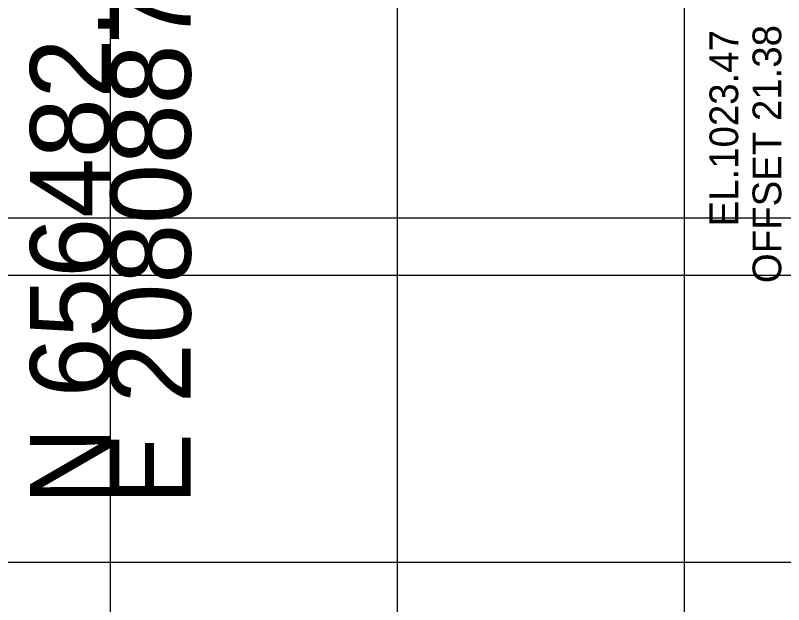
# Model space of a CAD drawing. Extents: x 1131015 to 1136271, y 133453 to 174329.
# Drawn here: x 1132337.14 to 1132363.92, y 166654.17 to 166674.7 of the extents above; entities that cross this region are included whole.
import ezdxf

# ---------------------------------------------------------------- set-up
doc = ezdxf.new("R2010")
doc.units = 0
for name, color, linetype in [('DESIGN - SHEET - Light Grid', 7, 'Continuous'), ('DESIGN - SHEET - Linework', 7, 'Continuous'), ('DESIGN - TYPICAL - Subgrade Tie Text', 7, 'Continuous')]:
    doc.layers.add(name, color=color, linetype=linetype)

msp = doc.modelspace()

# ---------------------------------------------------------------- linework, layer by layer
at = {"layer": 'DESIGN - SHEET - Light Grid'}
for p, q in [((1132340.456, 166667.655), (1132340.456, 166721.652)), ((1132040.456, 166667.655), (1132340.456, 166667.655)), ((1132340.456, 166667.655), (1132640.456, 166667.655))]:
    msp.add_line(p, q, dxfattribs=at)
at = {"layer": 'DESIGN - SHEET - Linework'}
for p, q in [((1132340.456, 166615.655), (1132340.456, 166825.655)), ((1132350.456, 166615.655), (1132350.456, 166825.655)), ((1132360.456, 166615.655), (1132360.456, 166825.655)), ((1132190.456, 166665.655), (1132490.456, 166665.655)), ((1132190.456, 166655.655), (1132490.456, 166655.655))]:
    msp.add_line(p, q, dxfattribs=at)

# ---------------------------------------------------------------- texts
at = {"layer": 'DESIGN - SHEET - Light Grid'}
for s, p in [('E 2080887.2243', (1132343.256, 166657.655)), ('N 656482.6632', (1132340.456, 166657.655))]:
    msp.add_text(s, height=2.8, rotation=90, dxfattribs=at).set_placement(p)
at = {"layer": 'DESIGN - TYPICAL - Subgrade Tie Text'}
for s, p in [('OFFSET 21.38', (1132363.832, 166665.374)), ('EL.1023.47', (1132362.332, 166667.35))]:
    msp.add_text(s, height=1, rotation=90, dxfattribs=at).set_placement(p)

doc.saveas('drawing.dxf')
